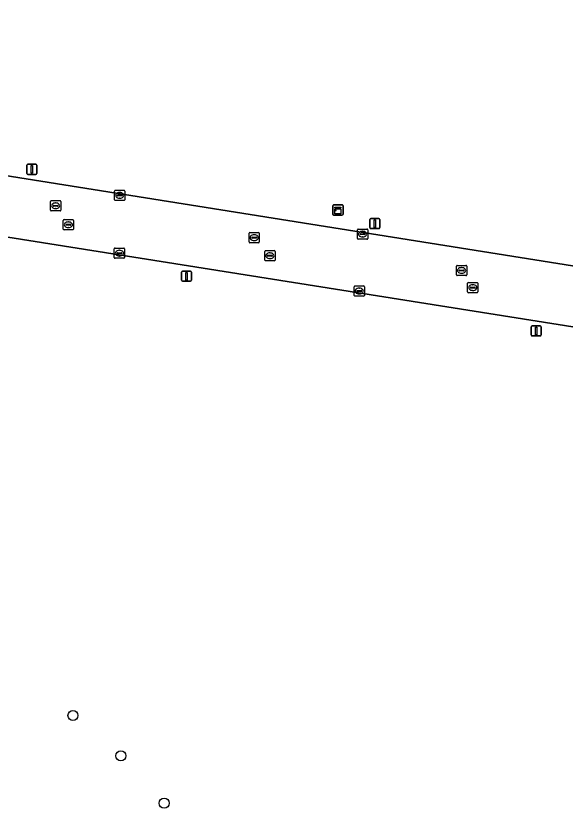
# Model space of a CAD drawing. Extents: x 154324 to 155744, y 382937 to 384188.
# Drawn here: x 155242.4 to 155296, y 383171.5 to 383248.9 of the extents above; entities that cross this region are included whole.
import ezdxf

# ---------------------------------------------------------------- set-up
doc = ezdxf.new("R2010")
doc.units = 0
for name, color, linetype in [('IMGEO_Boom', 7, 'Continuous'), ('IMGEO_Groenvoorziening', 7, 'Continuous'), ('IMGEO_Kast', 7, 'Continuous'), ('IMGEO_Kolk', 7, 'Continuous'), ('IMGEO_Lichtmast', 7, 'Continuous'), ('IMGEO_Rijbaan_lokaal_open', 7, 'Continuous'), ('IMGEO_Rioolput', 7, 'Continuous')]:
    doc.layers.add(name, color=color, linetype=linetype)

msp = doc.modelspace()

# ---------------------------------------------------------------- linework, layer by layer
at = {"layer": 'IMGEO_Boom'}
for centre in [(155247.982, 383180.559), (155252.66, 383176.624), (155256.886, 383172.001)]:
    msp.add_circle(centre, 0.489, dxfattribs=at)
at = {"layer": 'IMGEO_Groenvoorziening'}
for points in [[(155210.474, 383238.238), (155325.977, 383219.831), (155326.27, 383221.771), (155331.676, 383253.994), (155334.487, 383253.554), (155341.319, 383297.286)], [(155314.191, 383213.782), (155314.328, 383214.956), (155314.438, 383215.716), (155209.586, 383232.379)]]:
    msp.add_lwpolyline(points, dxfattribs=at)
at = {"layer": 'IMGEO_Kast'}
for p, q in [((155273.354, 383229.512), (155273.354, 383230.353)), ((155273.354, 383230.353), (155273.354, 383229.512)), ((155273.429, 383230.437), (155274.27, 383230.437)), ((155274.27, 383230.437), (155273.429, 383230.437)), ((155274.354, 383230.362), (155274.354, 383229.521)), ((155274.354, 383229.521), (155274.354, 383230.362)), ((155274.279, 383229.437), (155273.438, 383229.437)), ((155273.438, 383229.437), (155274.279, 383229.437))]:
    msp.add_line(p, q, dxfattribs=at)
for points in [[(155273.549, 383230.227), (155274.149, 383230.227), (155274.149, 383230.142), (155273.549, 383230.142), (155273.549, 383230.227)], [(155273.549, 383230.052), (155274.149, 383230.052), (155274.149, 383229.563), (155273.549, 383229.563), (155273.549, 383230.052)]]:
    msp.add_lwpolyline(points, dxfattribs=at)
msp.add_circle((155273.633, 383229.901), 0.0377, dxfattribs=at)
for centre, start, end in [((155273.432, 383230.359), 92.4484, 184.28452), ((155273.432, 383230.359), 92.4484, 184.28452), ((155274.276, 383230.359), 2.4484, 94.28452), ((155274.276, 383230.359), 2.4484, 94.28452), ((155273.432, 383229.515), 182.4484, 274.28452), ((155273.432, 383229.515), 182.4484, 274.28452), ((155274.276, 383229.515), 272.4484, 4.28452), ((155274.276, 383229.515), 272.4484, 4.28452)]:
    msp.add_arc(centre, 0.0779, start, end, dxfattribs=at)
at = {"layer": 'IMGEO_Kolk'}
for p, q in [((155252.04, 383230.945), (155252.04, 383231.797)), ((155252.115, 383231.871), (155252.967, 383231.871)), ((155252.299, 383231.365), (155252.299, 383231.377)), ((155252.737, 383231.328), (155252.339, 383231.328)), ((155252.342, 383231.414), (155252.74, 383231.414)), ((155252.528, 383231.651), (155252.553, 383231.651)), ((155252.783, 383231.377), (155252.783, 383231.365)), ((155253.041, 383231.797), (155253.041, 383230.945)), ((155252.967, 383230.871), (155252.115, 383230.871)), ((155252.551, 383231.091), (155252.526, 383231.091)), ((155275.757, 383227.16), (155275.757, 383228.012)), ((155275.832, 383228.086), (155276.684, 383228.086)), ((155276.758, 383228.012), (155276.758, 383227.16)), ((155276.016, 383227.58), (155276.016, 383227.592)), ((155276.454, 383227.543), (155276.056, 383227.543)), ((155276.059, 383227.629), (155276.457, 383227.629)), ((155276.268, 383227.306), (155276.243, 383227.306)), ((155276.245, 383227.866), (155276.27, 383227.866)), ((155276.5, 383227.592), (155276.5, 383227.58)), ((155276.684, 383227.086), (155275.832, 383227.086)), ((155252.016, 383225.301), (155252.016, 383226.153)), ((155252.091, 383226.227), (155252.943, 383226.227)), ((155252.275, 383225.721), (155252.275, 383225.733)), ((155252.318, 383225.77), (155252.716, 383225.77)), ((155252.504, 383226.007), (155252.529, 383226.007)), ((155252.759, 383225.733), (155252.759, 383225.721)), ((155253.017, 383226.153), (155253.017, 383225.301)), ((155252.943, 383225.227), (155252.091, 383225.227)), ((155252.713, 383225.684), (155252.315, 383225.684)), ((155252.527, 383225.447), (155252.502, 383225.447)), ((155275.43, 383221.597), (155275.43, 383222.449)), ((155275.505, 383222.523), (155276.357, 383222.523)), ((155275.689, 383222.017), (155275.689, 383222.029)), ((155276.127, 383221.98), (155275.729, 383221.98)), ((155275.732, 383222.066), (155276.13, 383222.066)), ((155275.918, 383222.303), (155275.943, 383222.303)), ((155276.173, 383222.029), (155276.173, 383222.017)), ((155276.431, 383222.449), (155276.431, 383221.597)), ((155276.357, 383221.523), (155275.505, 383221.523)), ((155275.941, 383221.743), (155275.916, 383221.743))]:
    msp.add_line(p, q, dxfattribs=at)
for points in [[(155252.04, 383230.945), (155252.04, 383231.797)], [(155252.115, 383231.871), (155252.967, 383231.871)], [(155253.041, 383231.797), (155253.041, 383230.945)], [(155252.967, 383230.871), (155252.115, 383230.871)], [(155275.757, 383227.16), (155275.757, 383228.012)], [(155275.832, 383228.086), (155276.684, 383228.086)], [(155276.758, 383228.012), (155276.758, 383227.16)], [(155276.684, 383227.086), (155275.832, 383227.086)], [(155252.016, 383225.301), (155252.016, 383226.153)], [(155252.091, 383226.227), (155252.943, 383226.227)], [(155253.017, 383226.153), (155253.017, 383225.301)], [(155252.943, 383225.227), (155252.091, 383225.227)], [(155275.43, 383221.597), (155275.43, 383222.449)], [(155275.505, 383222.523), (155276.357, 383222.523)], [(155276.431, 383222.449), (155276.431, 383221.597)], [(155276.357, 383221.523), (155275.505, 383221.523)]]:
    msp.add_lwpolyline(points, dxfattribs=at)
for centre, radius, start, end in [((155252.117, 383231.795), 0.0765, 91.55205, 178.44795), ((155252.117, 383231.795), 0.0765, 91.55205, 178.44795), ((155252.339, 383231.374), 0.0403, 85.87752, 175.75265), ((155252.336, 383231.364), 0.0366, 178.93798, 274.71019), ((155252.74, 383231.371), 0.043, 264.86636, 352.45326), ((155252.744, 383231.376), 0.0386, 1.73085, 96.63898), ((155252.965, 383231.795), 0.0765, 1.55205, 88.44795), ((155252.965, 383231.795), 0.0765, 1.55205, 88.44795), ((155252.117, 383230.947), 0.0765, 181.55205, 268.44795), ((155252.117, 383230.947), 0.0765, 181.55205, 268.44795), ((155252.965, 383230.947), 0.0765, 271.55205, 358.44795), ((155252.965, 383230.947), 0.0765, 271.55205, 358.44795), ((155275.834, 383228.01), 0.0765, 91.55205, 178.44795), ((155275.834, 383228.01), 0.0765, 91.55205, 178.44795), ((155276.682, 383228.01), 0.0765, 1.55205, 88.44795), ((155276.682, 383228.01), 0.0765, 1.55205, 88.44795), ((155276.056, 383227.589), 0.0403, 85.87752, 175.75265), ((155276.053, 383227.579), 0.0366, 178.93798, 274.71019), ((155276.457, 383227.586), 0.043, 264.86636, 352.45326), ((155276.461, 383227.591), 0.0386, 1.73085, 96.63898), ((155275.834, 383227.162), 0.0765, 181.55205, 268.44795), ((155275.834, 383227.162), 0.0765, 181.55205, 268.44795), ((155276.682, 383227.162), 0.0765, 271.55205, 358.44795), ((155276.682, 383227.162), 0.0765, 271.55205, 358.44795), ((155252.093, 383226.151), 0.0765, 91.55205, 178.44795), ((155252.093, 383226.151), 0.0765, 91.55205, 178.44795), ((155252.315, 383225.73), 0.0403, 85.87752, 175.75265), ((155252.312, 383225.72), 0.0366, 178.93798, 274.71019), ((155252.716, 383225.727), 0.043, 264.86636, 352.45326), ((155252.72, 383225.732), 0.0386, 1.73085, 96.63898), ((155252.941, 383226.151), 0.0765, 1.55205, 88.44795), ((155252.941, 383226.151), 0.0765, 1.55205, 88.44795), ((155252.093, 383225.303), 0.0765, 181.55205, 268.44795), ((155252.093, 383225.303), 0.0765, 181.55205, 268.44795), ((155252.941, 383225.303), 0.0765, 271.55205, 358.44795), ((155252.941, 383225.303), 0.0765, 271.55205, 358.44795), ((155275.507, 383222.447), 0.0765, 91.55205, 178.44795), ((155275.507, 383222.447), 0.0765, 91.55205, 178.44795), ((155275.729, 383222.026), 0.0403, 85.87752, 175.75265), ((155275.726, 383222.016), 0.0366, 178.93798, 274.71019), ((155276.13, 383222.023), 0.043, 264.86636, 352.45326), ((155276.134, 383222.028), 0.0386, 1.73085, 96.63898), ((155276.355, 383222.447), 0.0765, 1.55205, 88.44795), ((155276.355, 383222.447), 0.0765, 1.55205, 88.44795), ((155275.507, 383221.599), 0.0765, 181.55205, 268.44795), ((155275.507, 383221.599), 0.0765, 181.55205, 268.44795), ((155276.355, 383221.599), 0.0765, 271.55205, 358.44795), ((155276.355, 383221.599), 0.0765, 271.55205, 358.44795)]:
    msp.add_arc(centre, radius, start, end, dxfattribs=at)
for centre, major_axis, ratio, start_param, end_param in [((155252.527, 383231.371), (-0.387, 0.002), 0.722429, 4.712389, 7.853982), ((155252.552, 383231.371), (-0.39, 0.002), 0.717154, 1.570796, 4.712389), ((155276.244, 383227.586), (-0.387, 0.002), 0.722429, 4.712389, 7.853982), ((155276.269, 383227.586), (-0.39, 0.002), 0.717154, 1.570796, 4.712389), ((155252.503, 383225.727), (-0.387, 0.002), 0.722429, 4.712389, 7.853982), ((155252.528, 383225.727), (-0.39, 0.002), 0.717154, 1.570796, 4.712389), ((155275.917, 383222.023), (-0.387, 0.002), 0.722429, 4.712389, 7.853982), ((155275.942, 383222.023), (-0.39, 0.002), 0.717154, 1.570796, 4.712389)]:
    msp.add_ellipse(centre, major_axis=major_axis, ratio=ratio, start_param=start_param, end_param=end_param, dxfattribs=at)
at = {"layer": 'IMGEO_Lichtmast'}
for p, q in [((155243.464, 383233.514), (155243.464, 383234.314)), ((155243.464, 383234.314), (155243.464, 383233.514)), ((155243.564, 383234.414), (155244.354, 383234.414)), ((155244.354, 383234.414), (155243.564, 383234.414)), ((155244.454, 383234.314), (155244.454, 383233.514)), ((155244.454, 383233.514), (155244.454, 383234.314)), ((155244.354, 383233.414), (155243.564, 383233.414)), ((155243.564, 383233.414), (155244.354, 383233.414)), ((155276.961, 383228.22), (155276.961, 383229.02)), ((155276.961, 383229.02), (155276.961, 383228.22)), ((155277.061, 383229.12), (155277.851, 383229.12)), ((155277.851, 383229.12), (155277.061, 383229.12)), ((155277.951, 383229.02), (155277.951, 383228.22)), ((155277.951, 383228.22), (155277.951, 383229.02)), ((155277.851, 383228.12), (155277.061, 383228.12)), ((155277.061, 383228.12), (155277.851, 383228.12)), ((155258.572, 383223.078), (155258.572, 383223.878)), ((155258.572, 383223.878), (155258.572, 383223.078)), ((155258.672, 383223.978), (155259.462, 383223.978)), ((155259.462, 383223.978), (155258.672, 383223.978)), ((155259.562, 383223.878), (155259.562, 383223.078)), ((155259.562, 383223.078), (155259.562, 383223.878)), ((155259.462, 383222.978), (155258.672, 383222.978)), ((155258.672, 383222.978), (155259.462, 383222.978)), ((155292.708, 383217.736), (155292.708, 383218.536)), ((155292.708, 383218.536), (155292.708, 383217.736)), ((155292.808, 383218.636), (155293.598, 383218.636)), ((155293.598, 383218.636), (155292.808, 383218.636)), ((155293.698, 383218.536), (155293.698, 383217.736)), ((155293.698, 383217.736), (155293.698, 383218.536)), ((155293.598, 383217.636), (155292.808, 383217.636)), ((155292.808, 383217.636), (155293.598, 383217.636))]:
    msp.add_line(p, q, dxfattribs=at)
for points in [[(155243.884, 383234.289), (155244.034, 383234.289), (155244.034, 383233.539), (155243.884, 383233.539), (155243.884, 383234.289)], [(155277.381, 383228.995), (155277.531, 383228.995), (155277.531, 383228.245), (155277.381, 383228.245), (155277.381, 383228.995)], [(155258.992, 383223.853), (155259.142, 383223.853), (155259.142, 383223.103), (155258.992, 383223.103), (155258.992, 383223.853)], [(155293.128, 383218.511), (155293.278, 383218.511), (155293.278, 383217.761), (155293.128, 383217.761), (155293.128, 383218.511)]]:
    msp.add_lwpolyline(points, dxfattribs=at)
for centre, start, end in [((155243.564, 383234.314), 90, 180), ((155243.564, 383234.314), 90, 180), ((155244.354, 383234.314), 0, 90), ((155244.354, 383234.314), 360, 90), ((155243.564, 383233.514), 180, 270), ((155243.564, 383233.514), 180, 270), ((155244.354, 383233.514), 270, 0), ((155244.354, 383233.514), 270, 0), ((155277.061, 383229.02), 90, 180), ((155277.061, 383229.02), 90, 180), ((155277.851, 383229.02), 0, 90), ((155277.851, 383229.02), 360, 90), ((155277.061, 383228.22), 180, 270), ((155277.061, 383228.22), 180, 270), ((155277.851, 383228.22), 270, 0), ((155277.851, 383228.22), 270, 0), ((155258.672, 383223.878), 90, 180), ((155258.672, 383223.878), 90, 180), ((155259.462, 383223.878), 0, 90), ((155259.462, 383223.878), 360, 90), ((155258.672, 383223.078), 180, 270), ((155258.672, 383223.078), 180, 270), ((155259.462, 383223.078), 270, 0), ((155259.462, 383223.078), 270, 0), ((155292.808, 383218.536), 90, 180), ((155292.808, 383218.536), 90, 180), ((155293.598, 383218.536), 0, 90), ((155293.598, 383218.536), 360, 90), ((155292.808, 383217.736), 180, 270), ((155292.808, 383217.736), 180, 270), ((155293.598, 383217.736), 270, 0), ((155293.598, 383217.736), 270, 0)]:
    msp.add_arc(centre, 0.1, start, end, dxfattribs=at)
at = {"layer": 'IMGEO_Rijbaan_lokaal_open'}
for points in [[(155341.812, 383217.346), (155334.892, 383218.461), (155328.96, 383219.381), (155325.977, 383219.831), (155210.474, 383238.238)], [(155209.586, 383232.379), (155314.438, 383215.716), (155320.361, 383214.795), (155341.156, 383211.571)]]:
    msp.add_lwpolyline(points, dxfattribs=at)
at = {"layer": 'IMGEO_Rioolput'}
for p, q in [((155245.79, 383229.929), (155245.79, 383230.781)), ((155245.865, 383230.855), (155246.717, 383230.855)), ((155246.049, 383230.349), (155246.049, 383230.361)), ((155246.092, 383230.398), (155246.49, 383230.398)), ((155246.278, 383230.635), (155246.303, 383230.635)), ((155246.533, 383230.361), (155246.533, 383230.349)), ((155246.791, 383230.781), (155246.791, 383229.929)), ((155246.717, 383229.855), (155245.865, 383229.855)), ((155246.487, 383230.312), (155246.089, 383230.312)), ((155246.301, 383230.075), (155246.276, 383230.075)), ((155247.031, 383228.074), (155247.031, 383228.926)), ((155247.106, 383229), (155247.958, 383229)), ((155248.032, 383228.926), (155248.032, 383228.074)), ((155247.29, 383228.494), (155247.29, 383228.506)), ((155247.728, 383228.457), (155247.33, 383228.457)), ((155247.333, 383228.543), (155247.731, 383228.543)), ((155247.542, 383228.22), (155247.517, 383228.22)), ((155247.519, 383228.78), (155247.544, 383228.78)), ((155247.774, 383228.506), (155247.774, 383228.494)), ((155247.958, 383228), (155247.106, 383228)), ((155265.174, 383226.822), (155265.174, 383227.674)), ((155265.249, 383227.748), (155266.101, 383227.748)), ((155265.433, 383227.242), (155265.433, 383227.254)), ((155265.476, 383227.291), (155265.874, 383227.291)), ((155265.662, 383227.528), (155265.687, 383227.528)), ((155265.917, 383227.254), (155265.917, 383227.242)), ((155266.175, 383227.674), (155266.175, 383226.822)), ((155266.101, 383226.748), (155265.249, 383226.748)), ((155265.871, 383227.205), (155265.473, 383227.205)), ((155265.685, 383226.968), (155265.66, 383226.968)), ((155266.712, 383225.046), (155266.712, 383225.898)), ((155266.787, 383225.972), (155267.639, 383225.972)), ((155267.2, 383225.752), (155267.225, 383225.752)), ((155267.713, 383225.898), (155267.713, 383225.046)), ((155267.639, 383224.972), (155266.787, 383224.972)), ((155266.971, 383225.466), (155266.971, 383225.478)), ((155267.409, 383225.429), (155267.011, 383225.429)), ((155267.014, 383225.515), (155267.412, 383225.515)), ((155267.223, 383225.192), (155267.198, 383225.192)), ((155267.455, 383225.478), (155267.455, 383225.466)), ((155285.421, 383223.61), (155285.421, 383224.462)), ((155285.496, 383224.536), (155286.348, 383224.536)), ((155285.909, 383224.316), (155285.934, 383224.316)), ((155286.422, 383224.462), (155286.422, 383223.61)), ((155286.348, 383223.536), (155285.496, 383223.536)), ((155285.68, 383224.03), (155285.68, 383224.042)), ((155286.118, 383223.993), (155285.72, 383223.993)), ((155285.723, 383224.079), (155286.121, 383224.079)), ((155285.932, 383223.756), (155285.907, 383223.756)), ((155286.164, 383224.042), (155286.164, 383224.03)), ((155286.512, 383221.939), (155286.512, 383222.791)), ((155286.587, 383222.865), (155287.439, 383222.865)), ((155287, 383222.645), (155287.025, 383222.645)), ((155287.513, 383222.791), (155287.513, 383221.939)), ((155287.439, 383221.865), (155286.587, 383221.865)), ((155286.771, 383222.359), (155286.771, 383222.371)), ((155287.209, 383222.322), (155286.811, 383222.322)), ((155286.814, 383222.408), (155287.212, 383222.408)), ((155287.023, 383222.085), (155286.998, 383222.085)), ((155287.255, 383222.371), (155287.255, 383222.359))]:
    msp.add_line(p, q, dxfattribs=at)
for points in [[(155245.79, 383229.929), (155245.79, 383230.781)], [(155245.865, 383230.855), (155246.717, 383230.855)], [(155246.791, 383230.781), (155246.791, 383229.929)], [(155246.717, 383229.855), (155245.865, 383229.855)], [(155247.031, 383228.074), (155247.031, 383228.926)], [(155247.106, 383229), (155247.958, 383229)], [(155248.032, 383228.926), (155248.032, 383228.074)], [(155247.958, 383228), (155247.106, 383228)], [(155265.174, 383226.822), (155265.174, 383227.674)], [(155265.249, 383227.748), (155266.101, 383227.748)], [(155266.175, 383227.674), (155266.175, 383226.822)], [(155266.101, 383226.748), (155265.249, 383226.748)], [(155266.712, 383225.046), (155266.712, 383225.898)], [(155266.787, 383225.972), (155267.639, 383225.972)], [(155267.713, 383225.898), (155267.713, 383225.046)], [(155267.639, 383224.972), (155266.787, 383224.972)], [(155285.421, 383223.61), (155285.421, 383224.462)], [(155285.496, 383224.536), (155286.348, 383224.536)], [(155286.422, 383224.462), (155286.422, 383223.61)], [(155286.348, 383223.536), (155285.496, 383223.536)], [(155286.512, 383221.939), (155286.512, 383222.791)], [(155286.587, 383222.865), (155287.439, 383222.865)], [(155287.513, 383222.791), (155287.513, 383221.939)], [(155287.439, 383221.865), (155286.587, 383221.865)]]:
    msp.add_lwpolyline(points, dxfattribs=at)
for centre, radius, start, end in [((155245.867, 383230.779), 0.0765, 91.55205, 178.44795), ((155245.867, 383230.779), 0.0765, 91.55205, 178.44795), ((155246.089, 383230.358), 0.0403, 85.87752, 175.75265), ((155246.086, 383230.348), 0.0366, 178.93798, 274.71019), ((155246.49, 383230.355), 0.043, 264.86636, 352.45326), ((155246.494, 383230.36), 0.0386, 1.73085, 96.63898), ((155246.715, 383230.779), 0.0765, 1.55205, 88.44795), ((155246.715, 383230.779), 0.0765, 1.55205, 88.44795), ((155245.867, 383229.931), 0.0765, 181.55205, 268.44795), ((155245.867, 383229.931), 0.0765, 181.55205, 268.44795), ((155246.715, 383229.931), 0.0765, 271.55205, 358.44795), ((155246.715, 383229.931), 0.0765, 271.55205, 358.44795), ((155247.108, 383228.924), 0.0765, 91.55205, 178.44795), ((155247.108, 383228.924), 0.0765, 91.55205, 178.44795), ((155247.956, 383228.924), 0.0765, 1.55205, 88.44795), ((155247.956, 383228.924), 0.0765, 1.55205, 88.44795), ((155247.108, 383228.076), 0.0765, 181.55205, 268.44795), ((155247.108, 383228.076), 0.0765, 181.55205, 268.44795), ((155247.33, 383228.503), 0.0403, 85.87752, 175.75265), ((155247.327, 383228.493), 0.0366, 178.93798, 274.71019), ((155247.731, 383228.5), 0.043, 264.86636, 352.45326), ((155247.735, 383228.505), 0.0386, 1.73085, 96.63898), ((155247.956, 383228.076), 0.0765, 271.55205, 358.44795), ((155247.956, 383228.076), 0.0765, 271.55205, 358.44795), ((155265.251, 383227.672), 0.0765, 91.55205, 178.44795), ((155265.251, 383227.672), 0.0765, 91.55205, 178.44795), ((155265.473, 383227.251), 0.0403, 85.87752, 175.75265), ((155265.47, 383227.241), 0.0366, 178.93798, 274.71019), ((155265.874, 383227.248), 0.043, 264.86636, 352.45326), ((155265.878, 383227.253), 0.0386, 1.73085, 96.63898), ((155266.099, 383227.672), 0.0765, 1.55205, 88.44795), ((155266.099, 383227.672), 0.0765, 1.55205, 88.44795), ((155265.251, 383226.824), 0.0765, 181.55205, 268.44795), ((155265.251, 383226.824), 0.0765, 181.55205, 268.44795), ((155266.099, 383226.824), 0.0765, 271.55205, 358.44795), ((155266.099, 383226.824), 0.0765, 271.55205, 358.44795), ((155266.789, 383225.896), 0.0765, 91.55205, 178.44795), ((155266.789, 383225.896), 0.0765, 91.55205, 178.44795), ((155267.637, 383225.896), 0.0765, 1.55205, 88.44795), ((155267.637, 383225.896), 0.0765, 1.55205, 88.44795), ((155266.789, 383225.048), 0.0765, 181.55205, 268.44795), ((155266.789, 383225.048), 0.0765, 181.55205, 268.44795), ((155267.011, 383225.475), 0.0403, 85.87752, 175.75265), ((155267.008, 383225.465), 0.0366, 178.93798, 274.71019), ((155267.412, 383225.472), 0.043, 264.86636, 352.45326), ((155267.416, 383225.477), 0.0386, 1.73085, 96.63898), ((155267.637, 383225.048), 0.0765, 271.55205, 358.44795), ((155267.637, 383225.048), 0.0765, 271.55205, 358.44795), ((155285.498, 383224.46), 0.0765, 91.55205, 178.44795), ((155285.498, 383224.46), 0.0765, 91.55205, 178.44795), ((155286.346, 383224.46), 0.0765, 1.55205, 88.44795), ((155286.346, 383224.46), 0.0765, 1.55205, 88.44795), ((155285.498, 383223.612), 0.0765, 181.55205, 268.44795), ((155285.498, 383223.612), 0.0765, 181.55205, 268.44795), ((155285.72, 383224.039), 0.0403, 85.87752, 175.75265), ((155285.717, 383224.029), 0.0366, 178.93798, 274.71019), ((155286.121, 383224.036), 0.043, 264.86636, 352.45326), ((155286.125, 383224.041), 0.0386, 1.73085, 96.63898), ((155286.346, 383223.612), 0.0765, 271.55205, 358.44795), ((155286.346, 383223.612), 0.0765, 271.55205, 358.44795), ((155286.589, 383222.789), 0.0765, 91.55205, 178.44795), ((155286.589, 383222.789), 0.0765, 91.55205, 178.44795), ((155287.437, 383222.789), 0.0765, 1.55205, 88.44795), ((155287.437, 383222.789), 0.0765, 1.55205, 88.44795), ((155286.589, 383221.941), 0.0765, 181.55205, 268.44795), ((155286.589, 383221.941), 0.0765, 181.55205, 268.44795), ((155286.811, 383222.368), 0.0403, 85.87752, 175.75265), ((155286.808, 383222.358), 0.0366, 178.93798, 274.71019), ((155287.212, 383222.365), 0.043, 264.86636, 352.45326), ((155287.216, 383222.37), 0.0386, 1.73085, 96.63898), ((155287.437, 383221.941), 0.0765, 271.55205, 358.44795), ((155287.437, 383221.941), 0.0765, 271.55205, 358.44795)]:
    msp.add_arc(centre, radius, start, end, dxfattribs=at)
for centre, major_axis, ratio, start_param, end_param in [((155246.277, 383230.355), (-0.387, 0.002), 0.722429, 4.712389, 7.853982), ((155246.302, 383230.355), (-0.39, 0.002), 0.717154, 1.570796, 4.712389), ((155247.518, 383228.5), (-0.387, 0.002), 0.722429, 4.712389, 7.853982), ((155247.543, 383228.5), (-0.39, 0.002), 0.717154, 1.570796, 4.712389), ((155265.661, 383227.248), (-0.387, 0.002), 0.722429, 4.712389, 7.853982), ((155265.686, 383227.248), (-0.39, 0.002), 0.717154, 1.570796, 4.712389), ((155267.199, 383225.472), (-0.387, 0.002), 0.722429, 4.712389, 7.853982), ((155267.224, 383225.472), (-0.39, 0.002), 0.717154, 1.570796, 4.712389), ((155285.908, 383224.036), (-0.387, 0.002), 0.722429, 4.712389, 7.853982), ((155285.933, 383224.036), (-0.39, 0.002), 0.717154, 1.570796, 4.712389), ((155286.999, 383222.365), (-0.387, 0.002), 0.722429, 4.712389, 7.853982), ((155287.024, 383222.365), (-0.39, 0.002), 0.717154, 1.570796, 4.712389)]:
    msp.add_ellipse(centre, major_axis=major_axis, ratio=ratio, start_param=start_param, end_param=end_param, dxfattribs=at)

doc.saveas('drawing.dxf')
